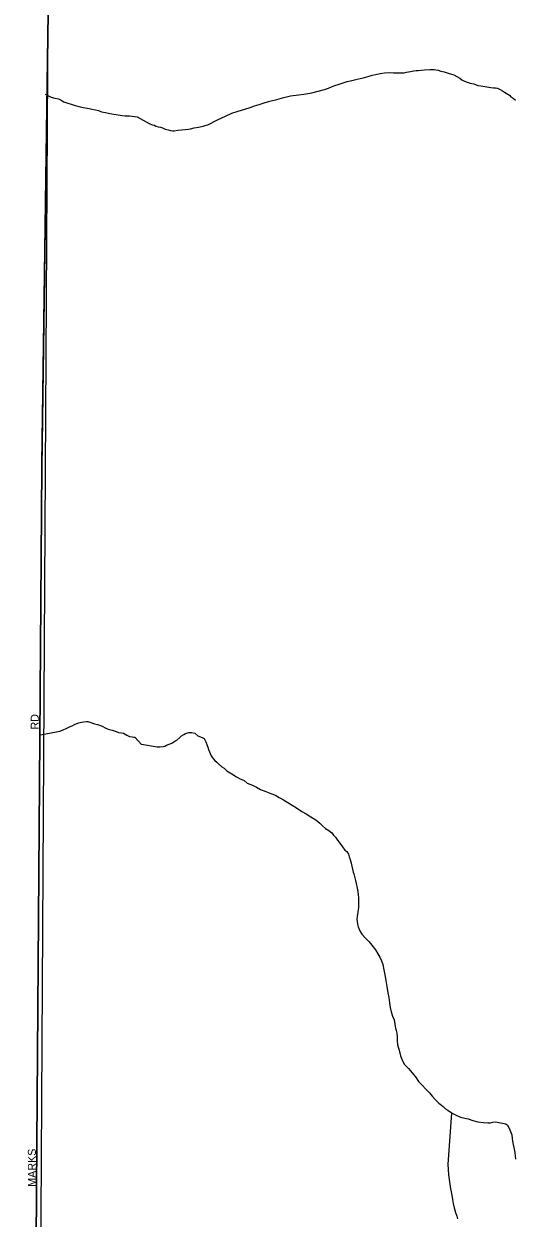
# Model space of a CAD drawing. Extents: x 2010165 to 2382125, y 1060529 to 1407316.
# Drawn here: x 2139493 to 2142562, y 1213712 to 1221171 of the extents above; entities that cross this region are included whole.
import ezdxf

# ---------------------------------------------------------------- set-up
doc = ezdxf.new("R2010")
doc.units = 0
for name, color, linetype in [('GM_X_Adjacent_County', 7, 'Continuous'), ('GM_X_City_Street', 7, 'Continuous'), ('GM_X_City_Street_Text', 7, 'Continuous'), ('GM_X_Corporation', 7, 'Continuous'), ('GM_X_County', 7, 'Continuous'), ('GM_X_Minor_River', 7, 'Continuous')]:
    doc.layers.add(name, color=color, linetype=linetype)

msp = doc.modelspace()

# ---------------------------------------------------------------- linework, layer by layer
at = {"layer": 'GM_X_Adjacent_County'}
msp.add_lwpolyline([(2139646.1, 1221239.5), (2139604.7, 1218402.7), (2139571.8, 1213893.1), (2139553.6, 1210761.2), (2139563.1, 1207294.1), (2139522.3, 1201475.3), (2139521.7, 1198873.5), (2139549.1, 1193676.6), (2134076.1, 1193549.4), (2129443.2, 1193492.7), (2126053.1, 1193488.1), (2117908.3, 1193445.4), (2113522.7, 1193410.7)], dxfattribs=at)
at = {"layer": 'GM_X_City_Street'}
for points in [[(2139605, 1218426.1), (2139646.1, 1221239.5)], [(2139571.8, 1213893.1), (2139604.6, 1218402.7), (2139605, 1218426.1)]]:
    msp.add_lwpolyline(points, dxfattribs=at)
at = {"layer": 'GM_X_Corporation'}
msp.add_lwpolyline([(2154020.1, 1193994.5), (2151351.3, 1193919.5), (2151107.4, 1193912.6), (2150229, 1193893.7), (2145028.4, 1193800.8), (2144321.2, 1193786.8), (2140581.8, 1193696.4), (2139549.1, 1193676.6), (2139563.1, 1207294.1), (2139646.1, 1221239.5)], dxfattribs=at)
at = {"layer": 'GM_X_County'}
msp.add_lwpolyline([(2158006.9, 1194141.9), (2151106.9, 1193912.6), (2145028.4, 1193800.8), (2144321.2, 1193786.8), (2140581.8, 1193696.4), (2139549.1, 1193676.6), (2139521.7, 1198873.5), (2139522.3, 1201475.3), (2139563.1, 1207294.1), (2139553.6, 1210761.2), (2139571.8, 1213893.1), (2139604.7, 1218402.7), (2139646.1, 1221239.5)], dxfattribs=at)
at = {"layer": 'GM_X_Minor_River'}
for points in [[(2140201.4, 1220589.7), (2140276.1, 1220549.2), (2140294.3, 1220541.3), (2140308.4, 1220537.5), (2140318.5, 1220531.6), (2140332.5, 1220527.8), (2140346.6, 1220525.9), (2140358.6, 1220522.1), (2140376.8, 1220514.3), (2140394.9, 1220508.5), (2140409, 1220504.6), (2140421, 1220502.8), (2140433, 1220502.9), (2140455, 1220507.2), (2140479, 1220509.5), (2140501, 1220511.8), (2140521, 1220514), (2140535, 1220516.2), (2140557, 1220522.5), (2140585, 1220526.9), (2140613, 1220533.2), (2140632.9, 1220537.5), (2140642.9, 1220541.6), (2140662.8, 1220551.9), (2140682.7, 1220562.2), (2140706.6, 1220574.5), (2140752.4, 1220595.1), (2140792.2, 1220613.7), (2140832.1, 1220626.2), (2140874, 1220638.8), (2140907.9, 1220649.2), (2140933.9, 1220659.6), (2140963.8, 1220668), (2140993.7, 1220678.4), (2141029.6, 1220688.8), (2141073.6, 1220699.4), (2141117.5, 1220712), (2141159.4, 1220722.5), (2141211.5, 1220727.2), (2141241.5, 1220731.6), (2141267.4, 1220735.9), (2141291.4, 1220740.2), (2141371.3, 1220761.2), (2141395.2, 1220769.6), (2141415.2, 1220777.8), (2141435.1, 1220786.1), (2141457, 1220792.4), (2141487, 1220802.8), (2141512.9, 1220811.1), (2141540.9, 1220817.5), (2141574.8, 1220825.9), (2141612.8, 1220834.4), (2141644.7, 1220842.9), (2141668.6, 1220851.2), (2141692.6, 1220855.5), (2141718.6, 1220861.8), (2141746.6, 1220866.2), (2141774.6, 1220866.5), (2141802.7, 1220864.9), (2141844.8, 1220865.4), (2141868.8, 1220865.7), (2141882.8, 1220869.9), (2141896.8, 1220872), (2141908.8, 1220874.2), (2141918.8, 1220876.3), (2141928.7, 1220878.4), (2141942.7, 1220880.6), (2141956.8, 1220880.8), (2141974.8, 1220881), (2141996.8, 1220883.3), (2142028.8, 1220885.7), (2142044.8, 1220885.9), (2142056.9, 1220886), (2142066.9, 1220884.2), (2142081, 1220882.3), (2142097.1, 1220876.5), (2142119.2, 1220870.8), (2142143.3, 1220863), (2142165.4, 1220857.3), (2142179.5, 1220853.4), (2142197.7, 1220841.6), (2142215.8, 1220831.8), (2142230, 1220821.9), (2142246.1, 1220814.1), (2142262.3, 1220806.3), (2142280.4, 1220800.5), (2142292.4, 1220798.6), (2142304.5, 1220796.8), (2142328.6, 1220787.1), (2142346.7, 1220783.3), (2142411, 1220774), (2142427, 1220772.2), (2142439, 1220772.4), (2142451.1, 1220770.5), (2142469.2, 1220760.7), (2142483.4, 1220752.8), (2142495.5, 1220745), (2142505.6, 1220739.1), (2142515.7, 1220731.2), (2142525.8, 1220725.3), (2142535.9, 1220715.4)], [(2139625.9, 1220732.3), (2139664.8, 1220713.5), (2139686.9, 1220707.8), (2139709, 1220702.1), (2139727.2, 1220694.3), (2139743.4, 1220684.5), (2139813.9, 1220661.5), (2139844.1, 1220653.9), (2139876.3, 1220646.3), (2139900.4, 1220642.6), (2139918.5, 1220638.9), (2139940.6, 1220635.2), (2139958.7, 1220629.5), (2139978.9, 1220621.7), (2140003, 1220618.1), (2140031.2, 1220612.4), (2140055.3, 1220606.8), (2140081.5, 1220603.1), (2140107.6, 1220599.5), (2140125.6, 1220597.8), (2140139.7, 1220596), (2140149.7, 1220596.1), (2140153.7, 1220596.2), (2140201.4, 1220589.7)], [(2142535.9, 1220715.4), (2142550.1, 1220707.5), (2142564.2, 1220695.6)], [(2139596.7, 1216731.6), (2139698.2, 1216748.7), (2139718.2, 1216753), (2139734.2, 1216759.2), (2139762.1, 1216771.7), (2139778, 1216779.9), (2139795.9, 1216786.2), (2139809.9, 1216794.4), (2139823.8, 1216800.7), (2139835.8, 1216804.8), (2139853.8, 1216809.1), (2139867.8, 1216811.3), (2139883.8, 1216813.6), (2139893.8, 1216813.7), (2139918, 1216806), (2139934.1, 1216800.3), (2139954.2, 1216794.5), (2139972.4, 1216788.8), (2139986.5, 1216783), (2140000.6, 1216775.1), (2140020.8, 1216765.4), (2140045, 1216759.7), (2140057.1, 1216755.9), (2140069.1, 1216752.1), (2140085.3, 1216746.3), (2140103.4, 1216742.5), (2140115.4, 1216740.7), (2140135.7, 1216728.9), (2140153.8, 1216721.2), (2140169.9, 1216717.4), (2140180, 1216715.5), (2140186, 1216715.6), (2140228.5, 1216671.4)], [(2140228.5, 1216671.5), (2140325.2, 1216655.2), (2140345.2, 1216655.4), (2140363.2, 1216657.7), (2140373.2, 1216659.8), (2140385.1, 1216666), (2140401.1, 1216672.2), (2140417, 1216678.4), (2140436.9, 1216690.7), (2140448.8, 1216696.8), (2140468.6, 1216715.1), (2140478.5, 1216725.3), (2140492.4, 1216733.5), (2140502.4, 1216739.6), (2140524.3, 1216745.9), (2140542.4, 1216746.1), (2140560.5, 1216740.3), (2140580.7, 1216724.6), (2140606.9, 1216714.8), (2140619, 1216707), (2140629.3, 1216687), (2140635.5, 1216671.1), (2140641.8, 1216653.1), (2140645.9, 1216639.1), (2140662.5, 1216599.1), (2140670.7, 1216587.2), (2140686.9, 1216571.4), (2140699.1, 1216559.5), (2140709.2, 1216549.6), (2140729.5, 1216531.8), (2140743.6, 1216521.9), (2140761.9, 1216506.1), (2140792.2, 1216486.4), (2140820.5, 1216468.7), (2140844.7, 1216456.9), (2140868.9, 1216445.2), (2140889.1, 1216429.4), (2140921.3, 1216415.7), (2140945.5, 1216404), (2140971.8, 1216390.3), (2141004, 1216376.6), (2141036.2, 1216365), (2141064.4, 1216353.3), (2141088.6, 1216339.5), (2141114.9, 1216325.8), (2141143.1, 1216308.1), (2141169.4, 1216292.4), (2141195.7, 1216274.6), (2141230, 1216253), (2141256.3, 1216237.3), (2141286.5, 1216219.6), (2141316.9, 1216199.9), (2141341.2, 1216178.1), (2141359.4, 1216162.3), (2141377.7, 1216146.4), (2141397.9, 1216132.7), (2141416.1, 1216118.8), (2141428.3, 1216104.9), (2141440.5, 1216091), (2141452.7, 1216073.1), (2141467, 1216053.2), (2141483.4, 1216031.4), (2141497.6, 1216011.5), (2141509.8, 1216001.6), (2141522, 1215985.7), (2141526.2, 1215969.7), (2141532.5, 1215951.7), (2141536.8, 1215929.7), (2141541, 1215909.7), (2141545.3, 1215891.7), (2141549.5, 1215873.7), (2141553.7, 1215863.7), (2141564.2, 1215821.7), (2141568.5, 1215801.7), (2141574.9, 1215773.7), (2141579.2, 1215751.6), (2141581.4, 1215733.6), (2141583.7, 1215713.6), (2141584, 1215689.5), (2141584.5, 1215651.4), (2141578.9, 1215623.2), (2141575.2, 1215597.1), (2141573.4, 1215579), (2141575.6, 1215565), (2141577.8, 1215549), (2141582.1, 1215531), (2141592.4, 1215507), (2141604.7, 1215485.1), (2141625, 1215463.3), (2141647.4, 1215439.5), (2141667.7, 1215417.7), (2141690.1, 1215387.8), (2141704.5, 1215363.9), (2141716.8, 1215342), (2141727.1, 1215320.1), (2141735.4, 1215296.1), (2141741.8, 1215264.1), (2141748.3, 1215232.1), (2141754.8, 1215196), (2141761.3, 1215158), (2141765.8, 1215119.9)], [(2141765.8, 1215119.9), (2141772.2, 1215089.9), (2141776.6, 1215057.8), (2141781, 1215027.8), (2141787.4, 1214999.8), (2141795.7, 1214973.8), (2141806.1, 1214949.9), (2141810.4, 1214923.8), (2141814.7, 1214899.8), (2141818.9, 1214883.8), (2141823.2, 1214867.8), (2141825.5, 1214843.8), (2141825.8, 1214819.7), (2141828.1, 1214795.6), (2141834.5, 1214767.6), (2141840.8, 1214745.6), (2141845.1, 1214725.6), (2141853.3, 1214705.7), (2141861.6, 1214685.7), (2141871.8, 1214671.8), (2141884, 1214659.9), (2141896.2, 1214646), (2141938.9, 1214594.3), (2141957.3, 1214566.5), (2141981.7, 1214542.7), (2142004.1, 1214516.9), (2142026.4, 1214495.1), (2142044.7, 1214473.3), (2142065, 1214451.4), (2142085.4, 1214429.6), (2142101.5, 1214417.8), (2142111.7, 1214409.9), (2142127.9, 1214396), (2142142, 1214386.2), (2142168.3, 1214368.4), (2142194.5, 1214354.7), (2142220.7, 1214343), (2142246.8, 1214337.3), (2142269, 1214331.6), (2142297.1, 1214321.9), (2142329.3, 1214314.2), (2142363.4, 1214308.6), (2142391.5, 1214307), (2142407.5, 1214307.2), (2142423.5, 1214311.4), (2142437.5, 1214313.6), (2142449.5, 1214311.7), (2142459.6, 1214309.8), (2142471.6, 1214307.9), (2142483.7, 1214306.1), (2142493.7, 1214304.2), (2142503.8, 1214300.3), (2142513.9, 1214292.4), (2142524.1, 1214274.5), (2142532.5, 1214252.5), (2142540.7, 1214232.6), (2142543, 1214210.5), (2142545.3, 1214192.5), (2142549.5, 1214172.5), (2142553.8, 1214152.5), (2142560.2, 1214122.5), (2142564.8, 1214080.4)], [(2142165, 1214370.7), (2142142.5, 1214047.1), (2142142.8, 1214017), (2142145.3, 1213982.9), (2142158.5, 1213894.8), (2142162.7, 1213876.8), (2142167, 1213854.8), (2142171.4, 1213828.8), (2142175.7, 1213802.7), (2142182.1, 1213776.7), (2142188.5, 1213746.7), (2142196.8, 1213724.7), (2142201, 1213708.7)]]:
    msp.add_lwpolyline(points, dxfattribs=at)

# ---------------------------------------------------------------- texts
at = {"layer": 'GM_X_City_Street_Text'}
for s, p in [('RD', (2139586.1, 1216764)), ('MARKS', (2139568.5, 1213908.4))]:
    msp.add_text(s, height=50, rotation=90, dxfattribs=at).set_placement(p)

doc.saveas('drawing.dxf')
